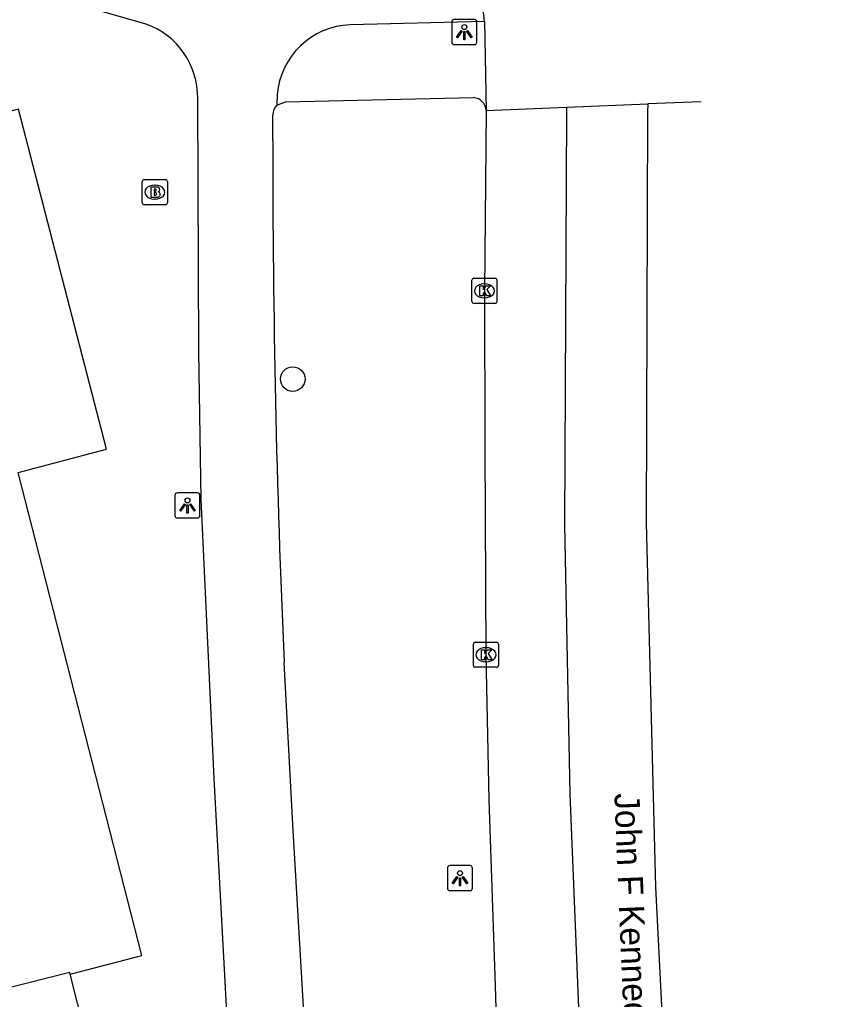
# Model space of a CAD drawing. Extents: x 160806 to 161707, y 383697 to 384148.
# Drawn here: x 161449.57 to 161482.09, y 384070.32 to 384109.35 of the extents above; entities that cross this region are included whole.
import ezdxf

# ---------------------------------------------------------------- set-up
doc = ezdxf.new("R2010")
doc.units = 0
for name, color, linetype in [('IMGEO_Boom', 7, 'Continuous'), ('IMGEO_Brandkraan', 7, 'Continuous'), ('IMGEO_Fietspad_gesloten', 7, 'Continuous'), ('IMGEO_Groenvoorziening', 7, 'Continuous'), ('IMGEO_Kolk', 7, 'Continuous'), ('IMGEO_Lichtpunt', 7, 'Continuous'), ('IMGEO_Openbare_ruimte_label', 7, 'Continuous'), ('IMGEO_Rijbaan_lokaal_gesloten', 7, 'Continuous'), ('IMGEO_Voetpad_open', 7, 'Continuous')]:
    doc.layers.add(name, color=color, linetype=linetype)

msp = doc.modelspace()

# ---------------------------------------------------------------- linework, layer by layer
at = {"layer": 'IMGEO_Boom'}
msp.add_circle((161460.461, 384095.029), 0.489, dxfattribs=at)
at = {"layer": 'IMGEO_Brandkraan'}
for p, q in [((161454.538, 384102.974), (161455.39, 384102.974)), ((161454.463, 384102.048), (161454.463, 384102.9)), ((161454.951, 384102.754), (161454.976, 384102.754)), ((161455.464, 384102.9), (161455.464, 384102.048)), ((161454.974, 384102.194), (161454.949, 384102.194)), ((161455.39, 384101.974), (161454.538, 384101.974))]:
    msp.add_line(p, q, dxfattribs=at)
for points in [[(161454.538, 384102.974), (161455.39, 384102.974)], [(161454.463, 384102.048), (161454.463, 384102.9)], [(161454.811, 384102.674), (161454.811, 384102.274), (161455.024, 384102.274)], [(161455.042, 384102.674), (161454.811, 384102.674)], [(161454.99, 384102.593), (161454.936, 384102.593), (161454.936, 384102.517)], [(161455.464, 384102.9), (161455.464, 384102.048)], [(161454.936, 384102.517), (161454.989, 384102.517)], [(161454.998, 384102.441), (161454.936, 384102.441), (161454.936, 384102.36)], [(161454.936, 384102.36), (161454.998, 384102.36)], [(161455.39, 384101.974), (161454.538, 384101.974)]]:
    msp.add_lwpolyline(points, dxfattribs=at)
for centre, radius, start, end in [((161454.54, 384102.898), 0.0765, 91.552, 178.448), ((161454.54, 384102.898), 0.0765, 91.552, 178.448), ((161455.388, 384102.898), 0.0765, 1.552, 88.448), ((161455.388, 384102.898), 0.0765, 1.552, 88.448), ((161454.991, 384102.555), 0.0379, 267.8285, 90.9355), ((161455.046, 384102.529), 0.145, 59.4692, 91.5367), ((161455.071, 384102.576), 0.0922, 285.5137, 58.1501), ((161454.999, 384102.4), 0.0404, 269.8759, 90.5077), ((161455.03, 384102.525), 0.251, 268.6676, 293.5347), ((161455.076, 384102.384), 0.105, 301.3115, 78.989), ((161454.54, 384102.05), 0.0765, 181.552, 268.448), ((161454.54, 384102.05), 0.0765, 181.552, 268.448), ((161455.388, 384102.05), 0.0765, 271.552, 358.448), ((161455.388, 384102.05), 0.0765, 271.552, 358.448)]:
    msp.add_arc(centre, radius, start, end, dxfattribs=at)
for centre, major_axis, ratio, start_param, end_param in [((161454.95, 384102.474), (-0.387, 0.002), 0.722429, 4.712389, 7.853982), ((161454.975, 384102.474), (-0.39, 0.002), 0.717154, 1.570796, 4.712389)]:
    msp.add_ellipse(centre, major_axis=major_axis, ratio=ratio, start_param=start_param, end_param=end_param, dxfattribs=at)
at = {"layer": 'IMGEO_Fietspad_gesloten'}
for points in [[(161454.618, 384109.171), (161434.322, 384114.962)], [(161468.107, 384109.266), (161462.747, 384109.142)], [(161460.841, 384035.889), (161459.636, 384046.687), (161459.349, 384049.744), (161458.352, 384061.503), (161457.98, 384067.108), (161457.324, 384079.119), (161456.817, 384090.228), (161456.713, 384096.132), (161456.678, 384106.2)], [(161459.838, 384106.356), (161459.831, 384105.944)], [(161459.664, 384104.536), (161459.666, 384105.553)], [(161463.616, 384038.097), (161462.533, 384048.285), (161461.414, 384060.968), (161460.48, 384077.047), (161460.114, 384083.74)]]:
    msp.add_lwpolyline(points, dxfattribs=at)
for centre, radius, start, end in [((161453.551, 384106.232), 3.127, 359.4215, 70.051), ((161462.861, 384106.111), 3.033, 92.1612, 175.3642), ((161460.256, 384105.534), 0.59, 136.0567, 178.1843), ((161923.564, 384104.171), 463.9, 179.95496, 182.52427)]:
    msp.add_arc(centre, radius, start, end, dxfattribs=at)
at = {"layer": 'IMGEO_Groenvoorziening'}
msp.add_lwpolyline([(161451.589, 384071.326), (161451.571, 384071.399), (161448.884, 384070.717)], dxfattribs=at)
at = {"layer": 'IMGEO_Kolk'}
for p, q in [((161467.599, 384098.117), (161467.599, 384098.969)), ((161467.674, 384099.043), (161468.526, 384099.043)), ((161468.087, 384098.823), (161468.112, 384098.823)), ((161468.6, 384098.969), (161468.6, 384098.117)), ((161468.526, 384098.043), (161467.674, 384098.043)), ((161468.11, 384098.263), (161468.085, 384098.263)), ((161467.66, 384083.624), (161467.66, 384084.476)), ((161467.735, 384084.55), (161468.587, 384084.55)), ((161468.148, 384084.33), (161468.173, 384084.33)), ((161468.661, 384084.476), (161468.661, 384083.624)), ((161468.587, 384083.55), (161467.735, 384083.55)), ((161468.171, 384083.77), (161468.146, 384083.77))]:
    msp.add_line(p, q, dxfattribs=at)
for points in [[(161467.599, 384098.117), (161467.599, 384098.969)], [(161467.674, 384099.043), (161468.526, 384099.043)], [(161467.92, 384098.743), (161468.043, 384098.743), (161468.043, 384098.592), (161468.173, 384098.743), (161468.337, 384098.743), (161468.191, 384098.592), (161468.344, 384098.343), (161468.192, 384098.343), (161468.107, 384098.507), (161468.043, 384098.44), (161468.043, 384098.343), (161467.92, 384098.343), (161467.92, 384098.743)], [(161468.6, 384098.969), (161468.6, 384098.117)], [(161468.526, 384098.043), (161467.674, 384098.043)], [(161467.66, 384083.624), (161467.66, 384084.476)], [(161467.735, 384084.55), (161468.587, 384084.55)], [(161467.981, 384084.25), (161468.104, 384084.25), (161468.104, 384084.099), (161468.234, 384084.25), (161468.398, 384084.25), (161468.252, 384084.099), (161468.405, 384083.85), (161468.253, 384083.85), (161468.168, 384084.014), (161468.104, 384083.947), (161468.104, 384083.85), (161467.981, 384083.85), (161467.981, 384084.25)], [(161468.661, 384084.476), (161468.661, 384083.624)], [(161468.587, 384083.55), (161467.735, 384083.55)]]:
    msp.add_lwpolyline(points, dxfattribs=at)
for centre, start, end in [((161467.676, 384098.967), 91.552, 178.448), ((161467.676, 384098.967), 91.552, 178.448), ((161468.524, 384098.967), 1.552, 88.448), ((161468.524, 384098.967), 1.552, 88.448), ((161467.676, 384098.119), 181.552, 268.448), ((161467.676, 384098.119), 181.552, 268.448), ((161468.524, 384098.119), 271.552, 358.448), ((161468.524, 384098.119), 271.552, 358.448), ((161467.737, 384084.474), 91.552, 178.448), ((161467.737, 384084.474), 91.552, 178.448), ((161468.585, 384084.474), 1.552, 88.448), ((161468.585, 384084.474), 1.552, 88.448), ((161467.737, 384083.626), 181.552, 268.448), ((161467.737, 384083.626), 181.552, 268.448), ((161468.585, 384083.626), 271.552, 358.448), ((161468.585, 384083.626), 271.552, 358.448)]:
    msp.add_arc(centre, 0.0765, start, end, dxfattribs=at)
for centre, major_axis, ratio, start_param, end_param in [((161468.086, 384098.543), (-0.387, 0.002), 0.722429, 4.712389, 7.853982), ((161468.111, 384098.543), (-0.39, 0.002), 0.717154, 1.570796, 4.712389), ((161468.147, 384084.05), (-0.387, 0.002), 0.722429, 4.712389, 7.853982), ((161468.172, 384084.05), (-0.39, 0.002), 0.717154, 1.570796, 4.712389)]:
    msp.add_ellipse(centre, major_axis=major_axis, ratio=ratio, start_param=start_param, end_param=end_param, dxfattribs=at)
at = {"layer": 'IMGEO_Lichtpunt'}
for p, q in [((161466.8, 384109.252), (161466.8, 384108.445)), ((161466.8, 384109.252), (161466.8, 384108.445)), ((161467.702, 384109.347), (161466.894, 384109.347)), ((161467.702, 384109.347), (161466.894, 384109.347)), ((161467.796, 384108.445), (161467.796, 384109.252)), ((161467.796, 384108.445), (161467.796, 384109.252)), ((161466.894, 384108.351), (161467.702, 384108.351)), ((161466.894, 384108.351), (161467.702, 384108.351)), ((161456.669, 384090.495), (161455.861, 384090.495)), ((161456.669, 384090.495), (161455.861, 384090.495)), ((161455.767, 384090.4), (161455.767, 384089.593)), ((161455.767, 384090.4), (161455.767, 384089.593)), ((161456.763, 384089.593), (161456.763, 384090.4)), ((161456.763, 384089.593), (161456.763, 384090.4)), ((161455.861, 384089.499), (161456.669, 384089.499)), ((161455.861, 384089.499), (161456.669, 384089.499)), ((161467.529, 384075.65), (161466.721, 384075.65)), ((161467.529, 384075.65), (161466.721, 384075.65)), ((161466.627, 384075.555), (161466.627, 384074.748)), ((161466.627, 384075.555), (161466.627, 384074.748)), ((161467.623, 384074.748), (161467.623, 384075.555)), ((161467.623, 384074.748), (161467.623, 384075.555)), ((161466.721, 384074.654), (161467.529, 384074.654)), ((161466.721, 384074.654), (161467.529, 384074.654))]:
    msp.add_line(p, q, dxfattribs=at)
for points in [[(161467.174, 384108.916), (161467.213, 384108.888), (161467.025, 384108.626), (161466.987, 384108.653), (161467.174, 384108.916)], [(161467.276, 384108.868), (161467.323, 384108.868), (161467.323, 384108.546), (161467.276, 384108.546), (161467.276, 384108.868)], [(161467.386, 384108.888), (161467.424, 384108.915), (161467.611, 384108.653), (161467.572, 384108.625), (161467.386, 384108.888)], [(161456.141, 384090.064), (161456.18, 384090.036), (161455.992, 384089.774), (161455.954, 384089.801), (161456.141, 384090.064)], [(161456.243, 384090.016), (161456.29, 384090.016), (161456.29, 384089.694), (161456.243, 384089.694), (161456.243, 384090.016)], [(161456.353, 384090.036), (161456.391, 384090.063), (161456.578, 384089.801), (161456.539, 384089.773), (161456.353, 384090.036)], [(161467.001, 384075.219), (161467.04, 384075.191), (161466.852, 384074.929), (161466.814, 384074.956), (161467.001, 384075.219)], [(161467.103, 384075.171), (161467.15, 384075.171), (161467.15, 384074.849), (161467.103, 384074.849), (161467.103, 384075.171)], [(161467.213, 384075.191), (161467.251, 384075.218), (161467.438, 384074.956), (161467.399, 384074.928), (161467.213, 384075.191)]]:
    msp.add_lwpolyline(points, dxfattribs=at)
for centre in [(161467.299, 384109.05), (161456.266, 384090.198), (161467.126, 384075.353)]:
    msp.add_circle(centre, 0.0994, dxfattribs=at)
for centre, start, end in [((161466.894, 384109.252), 90, 180), ((161466.894, 384109.252), 90, 180), ((161467.702, 384109.252), 0, 90), ((161467.702, 384109.252), 0, 90), ((161466.894, 384108.445), 180, 270), ((161466.894, 384108.445), 180, 270), ((161467.702, 384108.445), 270, 0), ((161467.702, 384108.445), 270, 360), ((161455.861, 384090.4), 90, 180), ((161455.861, 384090.4), 90, 180), ((161456.669, 384090.4), 0, 90), ((161456.669, 384090.4), 0, 90), ((161455.861, 384089.593), 180, 270), ((161455.861, 384089.593), 180, 270), ((161456.669, 384089.593), 270, 0), ((161456.669, 384089.593), 270, 360), ((161466.721, 384075.555), 90, 180), ((161466.721, 384075.555), 90, 180), ((161467.529, 384075.555), 0, 90), ((161467.529, 384075.555), 0, 90), ((161466.721, 384074.748), 180, 270), ((161466.721, 384074.748), 180, 270), ((161467.529, 384074.748), 270, 0), ((161467.529, 384074.748), 270, 360)]:
    msp.add_arc(centre, 0.0946, start, end, dxfattribs=at)
at = {"layer": 'IMGEO_Rijbaan_lokaal_gesloten'}
for points in [[(161468.107, 384109.266), (161468.168, 384105.733)], [(161476.74, 384106.075), (161474.612, 384105.99)], [(161468.168, 384105.733), (161468.1, 384098.543), (161468.122, 384092.304), (161468.161, 384084.05), (161468.28, 384078.275), (161468.527, 384070.87), (161468.599, 384068.638), (161469.166, 384058.339), (161469.506, 384053.185), (161470.378, 384043.661), (161470.766, 384038.789), (161471.5, 384032.367), (161472.211, 384026.674), (161472.603, 384023.447), (161473.38, 384018.223), (161474.275, 384012.129), (161474.771, 384008.706)], [(161468.168, 384105.733), (161471.39, 384105.862)], [(161478.613, 384006.656), (161476.476, 384020.524), (161476.002, 384024.41), (161475.02, 384032.087), (161473.736, 384043.679), (161472.448, 384059.244), (161472.026, 384066.063), (161471.516, 384078.495), (161471.308, 384089.224), (161471.383, 384105.66), (161471.39, 384105.862)], [(161471.39, 384105.862), (161474.612, 384105.99)], [(161474.612, 384105.99), (161474.603, 384105.659), (161474.54, 384089.31), (161474.915, 384074.788), (161475.497, 384063.252), (161476.656, 384047.847), (161477.432, 384040.152), (161478.801, 384028.67), (161479.318, 384024.861), (161479.879, 384021.095), (161481.074, 384013.436), (161482.087, 384007.265)]]:
    msp.add_lwpolyline(points, dxfattribs=at)
msp.add_arc((161460.877, 384108.498), 7.271, 6.0667, 39.1794, dxfattribs=at)
at = {"layer": 'IMGEO_Voetpad_open'}
for points in [[(161459.831, 384105.944), (161460.168, 384106.078), (161467.67, 384106.24)], [(161451.589, 384071.326), (161454.442, 384072.066), (161449.52, 384091.303), (161453.037, 384092.237), (161449.526, 384105.786), (161439.979, 384103.263)], [(161452.455, 384067.912), (161451.589, 384071.326)]]:
    msp.add_lwpolyline(points, dxfattribs=at)
msp.add_arc((161467.62, 384105.693), 0.549, 4.1552, 84.8186, dxfattribs=at)

# ---------------------------------------------------------------- texts
at = {"layer": 'IMGEO_Openbare_ruimte_label'}
msp.add_text('John F Kennedylaan', height=1, rotation=272.3502, dxfattribs=at).set_placement((161473.276, 384078.523))

doc.saveas('drawing.dxf')
